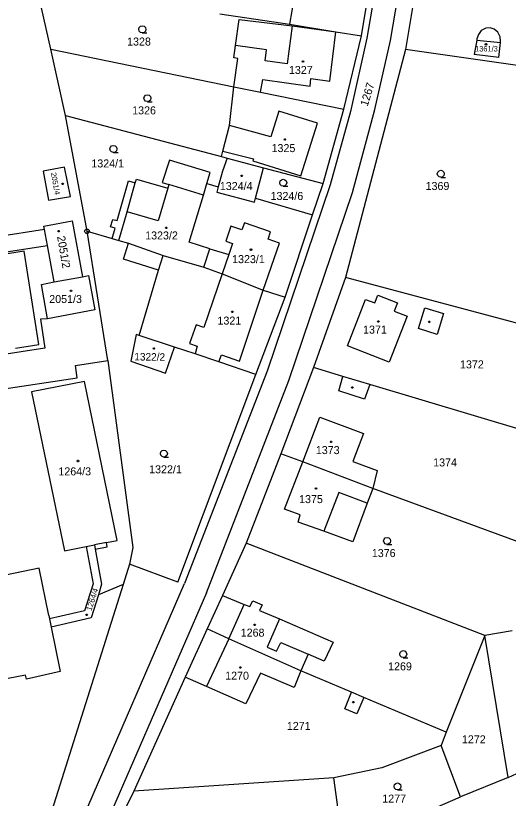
# Model space of a CAD drawing. Extents: x -609861 to -605046, y -1120287 to -1116307.
# Drawn here: x -607078 to -606973.3, y -1118909.2 to -1118743 of the extents above; entities that cross this region are included whole.
import ezdxf

# ---------------------------------------------------------------- set-up
doc = ezdxf.new("R2010")
doc.units = 0
for name, color, linetype in [('Vrstva 1', 7, 'Continuous'), ('Vrstva 2', 7, 'Continuous'), ('Vrstva 3', 7, 'Continuous'), ('Vrstva 4', 7, 'Continuous'), ('Vrstva 5', 7, 'Continuous'), ('Vrstva 8', 7, 'Continuous')]:
    doc.layers.add(name, color=color, linetype=linetype)

msp = doc.modelspace()

# ---------------------------------------------------------------- linework, layer by layer
at = {"layer": 'Vrstva 1'}
for p, q in [((-607004.52, -1118747.28), (-606998.19, -1118709.19)), ((-607015.59, -1118720.42), (-607019.81, -1118744.81)), ((-607070.51, -1118750.14), (-607073.66, -1118736.25)), ((-606993, -1118737.55), (-606995.17, -1118750.18)), ((-607034.62, -1118742.61), (-607019.81, -1118744.81)), ((-607031.28, -1118749.34), (-607030.5, -1118743.8)), ((-607030.5, -1118743.8), (-607019.2, -1118745.19)), ((-607019.81, -1118744.81), (-607009.93, -1118746.41)), ((-607019.2, -1118745.19), (-607009.93, -1118746.41)), ((-606977.15, -1118745.59), (-606978.06, -1118745.68)), ((-606976.27, -1118745.87), (-606977.15, -1118745.59)), ((-607009.93, -1118746.41), (-607004.52, -1118747.28)), ((-606979.64, -1118746.99), (-606979.94, -1118747.92)), ((-606979.02, -1118746.17), (-606979.64, -1118746.99)), ((-606978.06, -1118745.68), (-606979.02, -1118746.17)), ((-606975.51, -1118746.5), (-606976.27, -1118745.87)), ((-606975.03, -1118747.48), (-606975.51, -1118746.5)), ((-607008.23, -1118762.9), (-607004.52, -1118747.28)), ((-606979.99, -1118748.22), (-606980.52, -1118751.28)), ((-606979.94, -1118747.92), (-606979.99, -1118748.22)), ((-606975.31, -1118751.86), (-606974.96, -1118748.72)), ((-606974.92, -1118748.45), (-606975.03, -1118747.48)), ((-606974.96, -1118748.72), (-606974.92, -1118748.45)), ((-607067.38, -1118764.19), (-607070.51, -1118750.14)), ((-607070.51, -1118750.14), (-607031.63, -1118758.14)), ((-607031.65, -1118751.97), (-607031.28, -1118749.34)), ((-606995.17, -1118750.18), (-607007.88, -1118798.58)), ((-606955.11, -1118755.92), (-606995.17, -1118750.18)), ((-607030.76, -1118752.1), (-607031.65, -1118751.97)), ((-607031.63, -1118758.14), (-607030.76, -1118752.1)), ((-606975.31, -1118751.86), (-606980.52, -1118751.28)), ((-607032.58, -1118766.33), (-607031.63, -1118758.14)), ((-607031.63, -1118758.14), (-607025.94, -1118759.27)), ((-607025.94, -1118759.27), (-607008.23, -1118762.9)), ((-607012.65, -1118778.67), (-607008.23, -1118762.9)), ((-607067.38, -1118764.19), (-607034.28, -1118772.94)), ((-607062.83, -1118788.8), (-607067.38, -1118764.19)), ((-607033.97, -1118771.75), (-607032.58, -1118766.33)), ((-607034.28, -1118772.94), (-607033.97, -1118771.75)), ((-607045.32, -1118773.71), (-607046.86, -1118778.47)), ((-607036.66, -1118776.34), (-607045.32, -1118773.71)), ((-607034.28, -1118772.94), (-607033.03, -1118773.27)), ((-607033.03, -1118773.27), (-607034.06, -1118776)), ((-607033.03, -1118773.27), (-607025.3, -1118775.32)), ((-607027, -1118781.73), (-607025.3, -1118775.32)), ((-607025.3, -1118775.32), (-607012.65, -1118778.67)), ((-607037.36, -1118778.66), (-607036.66, -1118776.34)), ((-607034.06, -1118776), (-607034.96, -1118779.37)), ((-607056.42, -1118786.54), (-607054.02, -1118778.08)), ((-607054.02, -1118778.08), (-607052.57, -1118778.5)), ((-607052.57, -1118778.5), (-607052.35, -1118777.72)), ((-607052.35, -1118777.72), (-607045.68, -1118779.66)), ((-607046.86, -1118778.47), (-607045.46, -1118778.89)), ((-607038.1, -1118781.1), (-607037.36, -1118778.66)), ((-607037.36, -1118778.66), (-607034.96, -1118779.37)), ((-607014.88, -1118785.32), (-607012.65, -1118778.67)), ((-607045.46, -1118778.89), (-607045.68, -1118779.66)), ((-607041.13, -1118791.11), (-607038.1, -1118781.1)), ((-607027, -1118781.73), (-607014.88, -1118785.32)), ((-607020.75, -1118802.79), (-607014.88, -1118785.32)), ((-607072.01, -1118787.74), (-607065.97, -1118786.58)), ((-607065.97, -1118786.58), (-607063.81, -1118798.45)), ((-607057.83, -1118787.86), (-607057.38, -1118786.27)), ((-607057.38, -1118786.27), (-607056.42, -1118786.54)), ((-607071.88, -1118788.43), (-607088.24, -1118790.97)), ((-607071.88, -1118788.43), (-607072.01, -1118787.74)), ((-607071.25, -1118791.84), (-607071.88, -1118788.43)), ((-607058.43, -1118816.26), (-607062.83, -1118788.8)), ((-607062.83, -1118788.8), (-607057.49, -1118790.34)), ((-607056.86, -1118788.13), (-607057.83, -1118787.86)), ((-607057.49, -1118790.34), (-607056.86, -1118788.13)), ((-607057.49, -1118790.34), (-607056.05, -1118790.76)), ((-607069.82, -1118799.54), (-607071.25, -1118791.84)), ((-607056.05, -1118790.76), (-607054.03, -1118791.34)), ((-607055.06, -1118794.74), (-607054.03, -1118791.34)), ((-607054.03, -1118791.34), (-607046.65, -1118793.91)), ((-607036.71, -1118792.54), (-607041.13, -1118791.11)), ((-607038, -1118796.42), (-607036.71, -1118792.54)), ((-607047.65, -1118797.07), (-607055.06, -1118794.74)), ((-607046.65, -1118793.91), (-607038, -1118796.42)), ((-607051.75, -1118810.95), (-607047.65, -1118797.07)), ((-607038, -1118796.42), (-607034.12, -1118797.86)), ((-607069.82, -1118799.54), (-607063.81, -1118798.45)), ((-607063.81, -1118798.45), (-607062.53, -1118798.21)), ((-607062.53, -1118798.21), (-607061.19, -1118805.5)), ((-607034.12, -1118797.86), (-607025.37, -1118801.3)), ((-607007.88, -1118798.58), (-607014.71, -1118817.72)), ((-606961.63, -1118810.98), (-607007.88, -1118798.58)), ((-607072.52, -1118800.07), (-607069.82, -1118799.54)), ((-607071.26, -1118807.36), (-607072.52, -1118800.07)), ((-607025.37, -1118801.3), (-607020.75, -1118802.79)), ((-607026.92, -1118819.2), (-607020.75, -1118802.79)), ((-607007.43, -1118813.13), (-607003.62, -1118803.26)), ((-607003.62, -1118803.26), (-607001.66, -1118804.01)), ((-607001.66, -1118804.01), (-607001, -1118802.34)), ((-607001, -1118802.34), (-606996.86, -1118803.97)), ((-606996.86, -1118803.97), (-606997.54, -1118805.75)), ((-607061.19, -1118805.5), (-607071.26, -1118807.36)), ((-606994.78, -1118806.83), (-606998.6, -1118816.61)), ((-606997.54, -1118805.75), (-606994.78, -1118806.83)), ((-607071.26, -1118807.36), (-607072.7, -1118807.46)), ((-607072.7, -1118807.46), (-607071.78, -1118813.65)), ((-607044.22, -1118813.4), (-607051.75, -1118810.95)), ((-607071.78, -1118813.65), (-607084.41, -1118815.53)), ((-607039.88, -1118814.81), (-607044.22, -1118813.4)), ((-606998.6, -1118816.61), (-607007.43, -1118813.13)), ((-607034.79, -1118816.53), (-607039.88, -1118814.81)), ((-607065.28, -1118817.3), (-607058.43, -1118816.26)), ((-607058.43, -1118816.26), (-607053.1, -1118855.97)), ((-607026.92, -1118819.2), (-607034.79, -1118816.53)), ((-607064.95, -1118819.93), (-607065.28, -1118817.3)), ((-607014.71, -1118817.72), (-607021.61, -1118836.06)), ((-607008.45, -1118819.63), (-607014.71, -1118817.72)), ((-607082.07, -1118822.51), (-607064.95, -1118819.93)), ((-607043.5, -1118863.33), (-607026.92, -1118819.2)), ((-607002.75, -1118821.33), (-607008.45, -1118819.63)), ((-607063.39, -1118820.69), (-607074.63, -1118822.87)), ((-607056.46, -1118854.44), (-607063.39, -1118820.69)), ((-606965.39, -1118832.51), (-607002.75, -1118821.33)), ((-607074.63, -1118822.87), (-607067.64, -1118856.68)), ((-607016.97, -1118837.76), (-607013.33, -1118828.27)), ((-607013.33, -1118828.27), (-607004.08, -1118831.72)), ((-607004.08, -1118831.72), (-607006.36, -1118837.67)), ((-607021.61, -1118836.06), (-607028.99, -1118855.05)), ((-607016.97, -1118837.76), (-607021.61, -1118836.06)), ((-607020.84, -1118847.8), (-607016.97, -1118837.76)), ((-607002.1, -1118843.45), (-607016.97, -1118837.76)), ((-607006.36, -1118837.67), (-607001.19, -1118839.6)), ((-607001.19, -1118839.6), (-607002.1, -1118843.45)), ((-607002.1, -1118843.45), (-607003.27, -1118846.55)), ((-606969.86, -1118855.23), (-607002.1, -1118843.45)), ((-607003.27, -1118846.55), (-607006.34, -1118854.71)), ((-607017.51, -1118849.03), (-607020.84, -1118847.8)), ((-607017.96, -1118850.57), (-607017.51, -1118849.03)), ((-607012.47, -1118852.5), (-607017.96, -1118850.57)), ((-607006.34, -1118854.71), (-607012.47, -1118852.5)), ((-607058.71, -1118854.89), (-607056.46, -1118854.44)), ((-607058.54, -1118855.78), (-607058.71, -1118854.89)), ((-607028.99, -1118855.05), (-607034.05, -1118866.11)), ((-606978.3, -1118874.63), (-607028.99, -1118855.05)), ((-607067.64, -1118856.68), (-607063.01, -1118855.75)), ((-607063.01, -1118855.75), (-607061.26, -1118855.4)), ((-607063.01, -1118855.75), (-607061.56, -1118863.63)), ((-607061.26, -1118855.4), (-607061.1, -1118856.29)), ((-607061.1, -1118856.29), (-607058.54, -1118855.78)), ((-607061.1, -1118856.29), (-607059.74, -1118863.74)), ((-607053.1, -1118855.97), (-607053.82, -1118859.5)), ((-607053.82, -1118859.5), (-607055.17, -1118863.8)), ((-607043.5, -1118863.33), (-607053.82, -1118859.5)), ((-607072.98, -1118860.36), (-607085.36, -1118862.89)), ((-607070.94, -1118870.39), (-607072.98, -1118860.36)), ((-607055.17, -1118863.8), (-607080.44, -1118943.85)), ((-607061.56, -1118863.63), (-607063.37, -1118869.42)), ((-607059.74, -1118863.74), (-607060.43, -1118865.99)), ((-607055.17, -1118863.8), (-607060.43, -1118865.99)), ((-607060.43, -1118865.99), (-607061.94, -1118870.88)), ((-607034.05, -1118866.11), (-607037.31, -1118873.24)), ((-607034.05, -1118866.11), (-607029.41, -1118868.02)), ((-607029.41, -1118868.02), (-607028.23, -1118868.5)), ((-607028.23, -1118868.5), (-607027.61, -1118867.27)), ((-607027.61, -1118867.27), (-607025.59, -1118868.09)), ((-607025.59, -1118868.09), (-607026.15, -1118869.35)), ((-607063.37, -1118869.42), (-607070.8, -1118871.1)), ((-607026.15, -1118869.35), (-607021.89, -1118871.12)), ((-607070.94, -1118870.39), (-607070.8, -1118871.1)), ((-607070.8, -1118871.1), (-607070.43, -1118872.88)), ((-607061.94, -1118870.88), (-607070.43, -1118872.88)), ((-607021.89, -1118871.12), (-607010.54, -1118876.05)), ((-607070.43, -1118872.88), (-607068.52, -1118882.31)), ((-607037.31, -1118873.24), (-607041.94, -1118883.45)), ((-607032.72, -1118875.31), (-607037.31, -1118873.24)), ((-606978.3, -1118874.63), (-606986.46, -1118895.18)), ((-606972.49, -1118873.64), (-606978.3, -1118874.63)), ((-606973.28, -1118904.77), (-606978.3, -1118874.63)), ((-607017.37, -1118882.15), (-607032.72, -1118875.31)), ((-607010.54, -1118876.05), (-607012.44, -1118880.07)), ((-607015.82, -1118878.58), (-607017.37, -1118882.15)), ((-607012.44, -1118880.07), (-607015.82, -1118878.58)), ((-607075.92, -1118883.03), (-607081.52, -1118884.1)), ((-607075.73, -1118883.89), (-607075.92, -1118883.03)), ((-607068.52, -1118882.31), (-607075.73, -1118883.89)), ((-607041.94, -1118883.45), (-607052.91, -1118907.67)), ((-607037.41, -1118885.45), (-607041.94, -1118883.45)), ((-607025.98, -1118882.65), (-607029.08, -1118889.13)), ((-607018.8, -1118885.68), (-607025.98, -1118882.65)), ((-607017.37, -1118882.15), (-607018.8, -1118885.68)), ((-607006.58, -1118886.7), (-607017.37, -1118882.15)), ((-607029.08, -1118889.13), (-607037.41, -1118885.45)), ((-607004, -1118887.78), (-607006.58, -1118886.7)), ((-606986.46, -1118895.18), (-607004, -1118887.78)), ((-606986.46, -1118895.18), (-606987.58, -1118898.02)), ((-606987.58, -1118898.02), (-607000.19, -1118902.71)), ((-606983.41, -1118908.9), (-606987.58, -1118898.02)), ((-607000.19, -1118902.71), (-607010.37, -1118904.89)), ((-606973.28, -1118904.77), (-606969.66, -1118903.1)), ((-607010.37, -1118904.89), (-607052.91, -1118907.67)), ((-607008.55, -1118918.08), (-607010.37, -1118904.89)), ((-606973.28, -1118904.77), (-606983.41, -1118908.9)), ((-607052.91, -1118907.67), (-607055.01, -1118911.98)), ((-606988.83, -1118911.2), (-606983.41, -1118908.9))]:
    msp.add_line(p, q, dxfattribs=at)
msp.add_lwpolyline([(-607071.01, -1118782.16), (-607066.32, -1118781.41), (-607067.59, -1118775.18), (-607072.16, -1118776.04)], close=True, dxfattribs=at)
for points in [[(-607034.96, -1118779.37), (-607035.26, -1118780.5), (-607027.24, -1118782.62), (-607027, -1118781.73)], [(-607051.75, -1118810.95), (-607052.39, -1118810.74), (-607053.54, -1118816.37), (-607046.12, -1118818.9), (-607044.22, -1118813.4)]]:
    msp.add_lwpolyline(points, dxfattribs=at)
at = {"layer": 'Vrstva 3'}
for points in [[(-607051.07, -1118746.65), (-607051.45, -1118746.55), (-607051.72, -1118746.28), (-607051.82, -1118745.91), (-607051.72, -1118745.54), (-607051.45, -1118745.27), (-607051.08, -1118745.17), (-607050.71, -1118745.27), (-607050.44, -1118745.54), (-607050.34, -1118745.92), (-607050.44, -1118746.3), (-607050.71, -1118746.57), (-607051.09, -1118746.67), (-607050.09, -1118746.67)], [(-607049.99, -1118761.27), (-607050.37, -1118761.17), (-607050.64, -1118760.9), (-607050.74, -1118760.53), (-607050.64, -1118760.16), (-607050.37, -1118759.89), (-607050, -1118759.79), (-607049.63, -1118759.89), (-607049.36, -1118760.16), (-607049.26, -1118760.54), (-607049.36, -1118760.92), (-607049.63, -1118761.19), (-607050.01, -1118761.29), (-607049.01, -1118761.29)], [(-607057.22, -1118772.05), (-607057.6, -1118771.95), (-607057.87, -1118771.68), (-607057.97, -1118771.31), (-607057.87, -1118770.94), (-607057.6, -1118770.67), (-607057.23, -1118770.57), (-607056.86, -1118770.67), (-607056.59, -1118770.94), (-607056.49, -1118771.32), (-607056.59, -1118771.7), (-607056.86, -1118771.97), (-607057.24, -1118772.07), (-607056.24, -1118772.07)], [(-606987.62, -1118777.33), (-606988, -1118777.23), (-606988.27, -1118776.96), (-606988.37, -1118776.59), (-606988.27, -1118776.22), (-606988, -1118775.95), (-606987.63, -1118775.85), (-606987.26, -1118775.95), (-606986.99, -1118776.22), (-606986.89, -1118776.6), (-606986.99, -1118776.98), (-606987.26, -1118777.25), (-606987.64, -1118777.35), (-606986.64, -1118777.35)], [(-607021.12, -1118779.22), (-607021.5, -1118779.12), (-607021.77, -1118778.85), (-607021.87, -1118778.48), (-607021.77, -1118778.11), (-607021.5, -1118777.84), (-607021.13, -1118777.74), (-607020.76, -1118777.84), (-607020.49, -1118778.11), (-607020.39, -1118778.49), (-607020.49, -1118778.87), (-607020.76, -1118779.14), (-607021.14, -1118779.24), (-607020.14, -1118779.24)], [(-607046.49, -1118836.73), (-607046.87, -1118836.63), (-607047.14, -1118836.36), (-607047.24, -1118835.99), (-607047.14, -1118835.62), (-607046.87, -1118835.35), (-607046.5, -1118835.25), (-607046.13, -1118835.35), (-607045.86, -1118835.62), (-607045.76, -1118836), (-607045.86, -1118836.38), (-607046.13, -1118836.65), (-607046.51, -1118836.75), (-607045.51, -1118836.75)], [(-606999.05, -1118855.28), (-606999.43, -1118855.18), (-606999.7, -1118854.91), (-606999.8, -1118854.54), (-606999.7, -1118854.17), (-606999.43, -1118853.9), (-606999.06, -1118853.8), (-606998.69, -1118853.9), (-606998.42, -1118854.17), (-606998.32, -1118854.55), (-606998.42, -1118854.93), (-606998.69, -1118855.2), (-606999.07, -1118855.3), (-606998.07, -1118855.3)], [(-606995.59, -1118879.33), (-606995.97, -1118879.23), (-606996.24, -1118878.96), (-606996.34, -1118878.59), (-606996.24, -1118878.22), (-606995.97, -1118877.95), (-606995.6, -1118877.85), (-606995.23, -1118877.95), (-606994.96, -1118878.22), (-606994.86, -1118878.6), (-606994.96, -1118878.98), (-606995.23, -1118879.25), (-606995.61, -1118879.35), (-606994.61, -1118879.35)], [(-606996.83, -1118907.42), (-606997.21, -1118907.32), (-606997.48, -1118907.05), (-606997.58, -1118906.68), (-606997.48, -1118906.31), (-606997.21, -1118906.04), (-606996.84, -1118905.94), (-606996.47, -1118906.04), (-606996.2, -1118906.31), (-606996.1, -1118906.69), (-606996.2, -1118907.07), (-606996.47, -1118907.34), (-606996.85, -1118907.44), (-606995.85, -1118907.44)]]:
    msp.add_lwpolyline(points, dxfattribs=at)
at = {"layer": 'Vrstva 4'}
for p, q in [((-606996.85, -1118709.04), (-607003.33, -1118747.81)), ((-606998.31, -1118748.26), (-606991.87, -1118709.78)), ((-607019.2, -1118745.19), (-607020.28, -1118753.26)), ((-607011.24, -1118756.92), (-607009.93, -1118746.41)), ((-607003.33, -1118747.81), (-607006.86, -1118763.38)), ((-607001.66, -1118762.95), (-606998.31, -1118748.26)), ((-606979.99, -1118748.22), (-606974.96, -1118748.72)), ((-607024.71, -1118750.28), (-607031.28, -1118749.34)), ((-607025, -1118752.57), (-607024.71, -1118750.28)), ((-607020.28, -1118753.26), (-607025, -1118752.57)), ((-607025.94, -1118759.27), (-607025.49, -1118756.56)), ((-607025.49, -1118756.56), (-607015.41, -1118757.99)), ((-607015.41, -1118757.99), (-607015.24, -1118756.37)), ((-607015.24, -1118756.37), (-607011.24, -1118756.92)), ((-607022.07, -1118763.26), (-607023.79, -1118768.75)), ((-607013.85, -1118765.84), (-607022.07, -1118763.26)), ((-607006.86, -1118763.38), (-607011.13, -1118778.93)), ((-607006.39, -1118780.54), (-607001.66, -1118762.95)), ((-607023.79, -1118768.75), (-607032.58, -1118766.33)), ((-607017.4, -1118777.02), (-607013.85, -1118765.84)), ((-607033.97, -1118771.75), (-607027.48, -1118773.43)), ((-607027.48, -1118773.43), (-607027.61, -1118773.83)), ((-607027.61, -1118773.83), (-607017.4, -1118777.02)), ((-607054.32, -1118784.67), (-607052.57, -1118778.5)), ((-607045.68, -1118779.66), (-607047.68, -1118786.61)), ((-607038.1, -1118781.1), (-607045.46, -1118778.89)), ((-607011.13, -1118778.93), (-607024.51, -1118818.49)), ((-607019.97, -1118820.45), (-607006.39, -1118780.54)), ((-607056.05, -1118790.76), (-607054.32, -1118784.67)), ((-607047.68, -1118786.61), (-607054.32, -1118784.67)), ((-607029.34, -1118787.03), (-607029.92, -1118788.52)), ((-607023.86, -1118788.92), (-607029.34, -1118787.03)), ((-607032.28, -1118787.68), (-607033.35, -1118790.93)), ((-607029.92, -1118788.52), (-607032.28, -1118787.68)), ((-607024.35, -1118790.46), (-607023.86, -1118788.92)), ((-607021.93, -1118791.32), (-607024.35, -1118790.46)), ((-607087.71, -1118794.35), (-607071.25, -1118791.84)), ((-607033.35, -1118790.93), (-607031.93, -1118791.39)), ((-607031.93, -1118791.39), (-607032.72, -1118793.74)), ((-607025.37, -1118801.3), (-607021.93, -1118791.32)), ((-607076.21, -1118793.05), (-607081.06, -1118793.79)), ((-607073.11, -1118812.83), (-607076.21, -1118793.05)), ((-607036.71, -1118792.54), (-607032.72, -1118793.74)), ((-607032.72, -1118793.74), (-607034.12, -1118797.86)), ((-607047.65, -1118797.07), (-607046.65, -1118793.91)), ((-607034.12, -1118797.86), (-607038.02, -1118809.21)), ((-607030.41, -1118816.35), (-607025.37, -1118801.3)), ((-606992.4, -1118809.46), (-606991.04, -1118805.06)), ((-606991.04, -1118805.06), (-606987.07, -1118806.29)), ((-606987.07, -1118806.29), (-606988.43, -1118810.69)), ((-607039.66, -1118808.64), (-607041.06, -1118812.66)), ((-607038.02, -1118809.21), (-607039.66, -1118808.64)), ((-606988.43, -1118810.69), (-606992.4, -1118809.46)), ((-607078.05, -1118813.59), (-607073.11, -1118812.83)), ((-607041.06, -1118812.66), (-607039.39, -1118813.2)), ((-607039.39, -1118813.2), (-607039.88, -1118814.81)), ((-607034.79, -1118816.53), (-607034.26, -1118815.02)), ((-607034.26, -1118815.02), (-607030.41, -1118816.35)), ((-607024.51, -1118818.49), (-607042.09, -1118863.62)), ((-607009.33, -1118822.67), (-607008.45, -1118819.63)), ((-607037.47, -1118865.59), (-607019.97, -1118820.45)), ((-607002.75, -1118821.33), (-607003.87, -1118824.45)), ((-607003.87, -1118824.45), (-607009.33, -1118822.67)), ((-607009.34, -1118844.24), (-607012.47, -1118852.5)), ((-607003.27, -1118846.55), (-607009.34, -1118844.24)), ((-607058.71, -1118854.89), (-607061.26, -1118855.4)), ((-607073.35, -1118935.57), (-607042.09, -1118863.62)), ((-607037.47, -1118865.59), (-607069.07, -1118938.29)), ((-607032.72, -1118875.31), (-607029.41, -1118868.02)), ((-607021.89, -1118871.12), (-607024.52, -1118877.09)), ((-607032.72, -1118875.31), (-607037.41, -1118885.45)), ((-607022.53, -1118877.99), (-607021.63, -1118876.14)), ((-607021.63, -1118876.14), (-607015.82, -1118878.58)), ((-607024.52, -1118877.09), (-607022.53, -1118877.99)), ((-607008.06, -1118890.2), (-607006.58, -1118886.7)), ((-607004, -1118887.78), (-607005.48, -1118891.28)), ((-607005.48, -1118891.28), (-607008.06, -1118890.2))]:
    msp.add_line(p, q, dxfattribs=at)
at = {"layer": 'Vrstva 5'}
for points in [[(-606977.94, -1118748.94), (-606977.85, -1118749.09), (-606977.94, -1118749.24), (-606978.12, -1118749.24), (-606978.21, -1118749.09), (-606978.12, -1118748.94)], [(-607016.82, -1118752.58), (-607016.73, -1118752.73), (-607016.82, -1118752.88), (-607017, -1118752.88), (-607017.09, -1118752.73), (-607017, -1118752.58)], [(-607020.69, -1118769.14), (-607020.6, -1118769.29), (-607020.69, -1118769.44), (-607020.87, -1118769.44), (-607020.96, -1118769.29), (-607020.87, -1118769.14)], [(-607029.86, -1118776.85), (-607029.77, -1118777), (-607029.86, -1118777.15), (-607030.04, -1118777.15), (-607030.13, -1118777), (-607030.04, -1118776.85)], [(-607067.92, -1118778.55), (-607067.83, -1118778.7), (-607067.92, -1118778.85), (-607068.1, -1118778.85), (-607068.19, -1118778.7), (-607068.1, -1118778.55)], [(-607068.78, -1118788.61), (-607068.69, -1118788.76), (-607068.78, -1118788.91), (-607068.96, -1118788.91), (-607069.05, -1118788.76), (-607068.96, -1118788.61)], [(-607045.91, -1118787.91), (-607045.82, -1118788.06), (-607045.91, -1118788.21), (-607046.09, -1118788.21), (-607046.18, -1118788.06), (-607046.09, -1118787.91)], [(-607027.88, -1118792.55), (-607027.79, -1118792.7), (-607027.88, -1118792.85), (-607028.06, -1118792.85), (-607028.15, -1118792.7), (-607028.06, -1118792.55)], [(-607066.14, -1118801.3), (-607066.05, -1118801.45), (-607066.14, -1118801.6), (-607066.32, -1118801.6), (-607066.41, -1118801.45), (-607066.32, -1118801.3)], [(-607031.87, -1118805.76), (-607031.78, -1118805.91), (-607031.87, -1118806.06), (-607032.05, -1118806.06), (-607032.14, -1118805.91), (-607032.05, -1118805.76)], [(-607000.82, -1118807.78), (-607000.73, -1118807.93), (-607000.82, -1118808.08), (-607001, -1118808.08), (-607001.09, -1118807.93), (-607001, -1118807.78)], [(-606990.01, -1118807.88), (-606989.92, -1118808.03), (-606990.01, -1118808.18), (-606990.19, -1118808.18), (-606990.28, -1118808.03), (-606990.19, -1118807.88)], [(-607048.53, -1118813.55), (-607048.44, -1118813.7), (-607048.53, -1118813.85), (-607048.71, -1118813.85), (-607048.8, -1118813.7), (-607048.71, -1118813.55)], [(-607006.33, -1118821.83), (-607006.24, -1118821.98), (-607006.33, -1118822.13), (-607006.51, -1118822.13), (-607006.6, -1118821.98), (-607006.51, -1118821.83)], [(-607010.86, -1118833.36), (-607010.77, -1118833.51), (-607010.86, -1118833.66), (-607011.04, -1118833.66), (-607011.13, -1118833.51), (-607011.04, -1118833.36)], [(-607064.67, -1118837.43), (-607064.58, -1118837.58), (-607064.67, -1118837.73), (-607064.85, -1118837.73), (-607064.94, -1118837.58), (-607064.85, -1118837.43)], [(-607014.08, -1118843.25), (-607013.99, -1118843.4), (-607014.08, -1118843.55), (-607014.26, -1118843.55), (-607014.35, -1118843.4), (-607014.26, -1118843.25)], [(-607062.83, -1118870.07), (-607062.74, -1118870.22), (-607062.83, -1118870.37), (-607063.01, -1118870.37), (-607063.1, -1118870.22), (-607063.01, -1118870.07)], [(-607027.1, -1118872.2), (-607027.01, -1118872.35), (-607027.1, -1118872.5), (-607027.28, -1118872.5), (-607027.37, -1118872.35), (-607027.28, -1118872.2)], [(-607030.13, -1118881.27), (-607030.04, -1118881.42), (-607030.13, -1118881.57), (-607030.31, -1118881.57), (-607030.4, -1118881.42), (-607030.31, -1118881.27)], [(-607006.13, -1118888.66), (-607006.04, -1118888.81), (-607006.13, -1118888.96), (-607006.31, -1118888.96), (-607006.4, -1118888.81), (-607006.31, -1118888.66)]]:
    msp.add_lwpolyline(points, close=True, dxfattribs=at)
at = {"layer": 'Vrstva 8'}
msp.add_line((-607062.95, -1118788.8), (-607062.71, -1118788.8), dxfattribs=at)
msp.add_lwpolyline([(-607062.68, -1118788.32), (-607062.43, -1118788.5), (-607062.33, -1118788.79), (-607062.43, -1118789.08), (-607062.68, -1118789.26), (-607062.99, -1118789.26), (-607063.24, -1118789.08), (-607063.34, -1118788.79), (-607063.24, -1118788.5), (-607062.99, -1118788.32)], close=True, dxfattribs=at)

# ---------------------------------------------------------------- texts
at = {"layer": 'Vrstva 2'}
for s, height, p in [('1328', 1.7, (-607054.317, -1118749.35)), ('1361/3', 1.14, (-606980.334, -1118750.61)), ('1327', 1.7, (-607019.917, -1118755.39)), ('1326', 1.7, (-607053.237, -1118763.97)), ('1325', 1.7, (-607023.607, -1118771.98)), ('1324/1', 1.7, (-607061.917, -1118775.24)), ('1324/4', 1.7, (-607034.605, -1118780.04)), ('1369', 1.7, (-606990.867, -1118780.03)), ('1324/6', 1.7, (-607023.825, -1118782.15)), ('1323/2', 1.7, (-607050.477, -1118790.53)), ('1323/1', 1.7, (-607031.997, -1118795.56)), ('2051/3', 1.7, (-607070.873, -1118804.03)), ('1321', 1.7, (-607035.107, -1118808.61)), ('1371', 1.7, (-607004.157, -1118810.53)), ('1372', 1.7, (-606983.547, -1118817.91)), ('1373', 1.7, (-607014.197, -1118836.11)), ('1374', 1.7, (-606989.257, -1118838.73)), ('1322/1', 1.7, (-607049.631, -1118840.19)), ('1264/3', 1.7, (-607068.927, -1118840.63)), ('1375', 1.7, (-607017.757, -1118846.52)), ('1376', 1.7, (-607002.297, -1118857.98)), ('1268', 1.7, (-607030.167, -1118874.88)), ('1269', 1.7, (-606998.837, -1118882.03)), ('1270', 1.7, (-607033.467, -1118884.02)), ('1271', 1.7, (-607020.357, -1118894.69)), ('1272', 1.7, (-606983.147, -1118897.54)), ('1277', 1.7, (-607000.077, -1118910.12))]:
    msp.add_text(s, height=height, dxfattribs=at).set_placement(p)
for s, height, rotation, p in [('1267', 1.7, 72.88023, (-607003.194, -1118762.385)), ('2051/4', 1.14, 280.74932, (-607070.54, -1118776.396)), ('2051/2', 1.7, 279.88988, (-607069.209, -1118789.924)), ('1322/2', 1.6, 359.24454, (-607052.792, -1118816.219)), ('1264/4', 1.2, 72.02079, (-607061.914, -1118869.486))]:
    msp.add_text(s, height=height, rotation=rotation, dxfattribs=at).set_placement(p)

doc.saveas('drawing.dxf')
